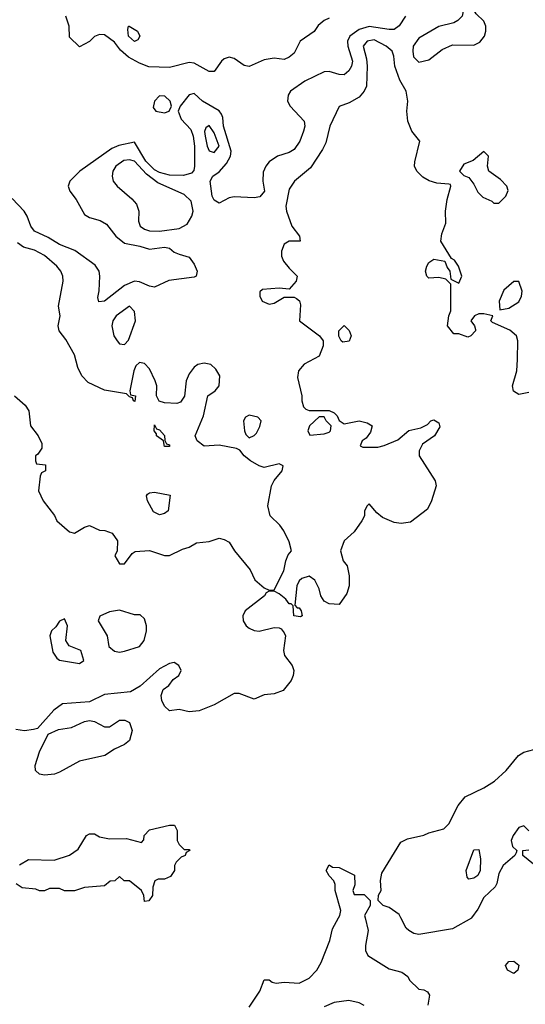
# Model space of a CAD drawing. Header units: inches. Extents: x 2380249 to 2585472, y 382747 to 546448.
# Tile 569 of 626: x 2550550 to 2552576, y 469654 to 473596. Entities that reach past the tile are written whole.
import ezdxf

# ---------------------------------------------------------------- set-up
doc = ezdxf.new("R2010")
doc.units = ezdxf.units.IN
doc.header["$MEASUREMENT"] = 0
doc.layers.add('C5456', color=7, linetype='Continuous')
doc.layers.add('C5457', color=7, linetype='Continuous')

msp = doc.modelspace()

# ---------------------------------------------------------------- linework, layer by layer
at = {"layer": 'C5456', "color": 4, "elevation": 28}
for points in [[(2551470, 469642), (2551512.9, 469707.1), (2551530, 469752), (2551550, 469752), (2551562, 469742), (2551578, 469738), (2551610, 469742), (2551670, 469738.8), (2551710, 469758), (2551741.2, 469790), (2551758.7, 469821.3), (2551792.7, 469910), (2551803.2, 469956.8), (2551827.6, 470000)], [(2551933.9, 470000), (2551946.8, 469950), (2551936, 469890), (2551936, 469870), (2551944.7, 469850), (2552030, 469796), (2552082, 469782), (2552105.4, 469765.4), (2552112, 469750), (2552150, 469714), (2552170, 469712), (2552183.6, 469703.6), (2552192, 469690), (2552186, 469650)], [(2552360.9, 470000), (2552360.5, 469999.5), (2552284.1, 469955.9), (2552150, 469933.2), (2552130, 469937.2), (2552109.4, 469949.4), (2552099.3, 469959.3), (2552077.5, 470000)], [(2551930, 469649), (2551910, 469659.3), (2551868.8, 469668.9), (2551810, 469661.2), (2551770, 469644)]]:
    msp.add_lwpolyline(points, dxfattribs=at)
msp.add_lwpolyline([(2552530, 469777.2), (2552505.2, 469790), (2552497.2, 469810), (2552510, 469826), (2552530, 469826.8), (2552550.5, 469810.5), (2552546, 469790)], close=True, dxfattribs=at)
at = {"layer": 'C5457', "color": 4}
for points, elevation in [([(2552350, 473668.7), (2552331.3, 473650), (2552322.8, 473610), (2552306.2, 473593.8), (2552290, 473583.7), (2552230, 473569), (2552150, 473522), (2552127.3, 473490), (2552124.9, 473470), (2552128, 473448), (2552150, 473426.8), (2552190, 473436), (2552243.2, 473476.8), (2552283.7, 473496.3), (2552370, 473494), (2552394.2, 473505.8), (2552412.3, 473530), (2552418, 473550), (2552417.2, 473570), (2552409.2, 473590), (2552379.3, 473619.3)], 28), ([(2551010, 473509.2), (2550987, 473530), (2550983.1, 473556.9), (2550986, 473570), (2550988.8, 473571.1), (2551022, 473550), (2551032, 473530), (2551023.6, 473516.4)], 12), ([(2551110, 473291.2), (2551090.5, 473270), (2551085.3, 473245.3), (2551096, 473230), (2551130, 473223), (2551149.4, 473230.6), (2551159, 473250), (2551152.7, 473270), (2551132.3, 473290)], 24), ([(2551310, 473173.2), (2551296, 473164), (2551290.9, 473149.1), (2551293.4, 473130), (2551301.3, 473090), (2551310, 473070.8), (2551330, 473064.9), (2551349.4, 473090), (2551330, 473144)], 28), ([(2552410, 473068), (2552366.8, 473033.2), (2552330, 473018), (2552312, 472990), (2552330, 472972), (2552350, 472964.7), (2552370, 472938), (2552386, 472906), (2552405.8, 472885.8), (2552442, 472870), (2552450, 472862), (2552470, 472862), (2552498, 472890), (2552507.3, 472912.7), (2552502, 472930), (2552477, 472957), (2552429.3, 472989.3), (2552424, 473010), (2552428, 473050)], 28), ([(2550990, 473035.6), (2550967.5, 473032.5), (2550936.3, 473010), (2550923.8, 472990), (2550920.5, 472970), (2550924.9, 472950), (2550940.7, 472930), (2550999.7, 472879.7), (2551017.8, 472857.8), (2551027.2, 472830), (2551026.4, 472790), (2551033.4, 472770), (2551050, 472757.1), (2551070, 472750.4), (2551110, 472749.1), (2551190, 472760.3), (2551222, 472778), (2551240.7, 472810), (2551245.1, 472830), (2551238, 472870), (2551210, 472896.2), (2551103.6, 472943.6), (2551058.3, 472978.3), (2551010, 473029.6)], 28), ([(2552550, 472548), (2552530, 472548), (2552490, 472514), (2552471, 472470), (2552474, 472434), (2552510, 472440.7), (2552550, 472467.3), (2552561.2, 472490), (2552564, 472510)], 28), ([(2550990, 472448.7), (2550937.3, 472410), (2550923, 472390), (2550919.3, 472370), (2550928.2, 472330), (2550940.7, 472310), (2550950, 472298.8), (2550970, 472296), (2550986.3, 472313.7), (2551014, 472390), (2551010, 472428)], 28), ([(2551845.6, 472305.6), (2551838, 472310), (2551828.8, 472328.9), (2551829.3, 472350.7), (2551850, 472371.3), (2551870, 472352), (2551878, 472330), (2551870, 472309)], 28), ([(2551470, 472013.2), (2551455.3, 472004.7), (2551446.8, 471990), (2551451, 471950), (2551456, 471936), (2551470, 471922), (2551490, 471931.3), (2551498.6, 471941.4), (2551512.7, 471967.3), (2551517.2, 471990), (2551504.7, 472004.7)], 28), ([(2551770, 472006), (2551750, 472006), (2551712, 471970), (2551704.7, 471950), (2551712.7, 471932.7), (2551770, 471938), (2551790, 471944.7), (2551795.3, 471950), (2551798, 471970), (2551778, 471990)], 28), ([(2551130, 471888), (2551126, 471910), (2551098, 471930), (2551098, 471938), (2551088.7, 471950), (2551090, 471974), (2551098, 471958), (2551110, 471954), (2551130, 471932), (2551131.6, 471911.6), (2551138, 471898), (2551150, 471894), (2551150, 471888)], 28), ([(2551110, 471614), (2551086.3, 471626.3), (2551062, 471670), (2551058, 471690), (2551063.1, 471696.9), (2551070, 471702), (2551090, 471704.7), (2551152.7, 471692.7), (2551144.7, 471630), (2551130, 471619)], 28), ([(2550950, 471232.7), (2550910, 471225.2), (2550871.6, 471208.4), (2550864.7, 471190), (2550901, 471130), (2550907.3, 471087.3), (2550930, 471067.3), (2550950, 471064), (2550970, 471067.3), (2551030, 471086), (2551048.7, 471110), (2551059, 471150), (2551059, 471170), (2551050, 471198), (2551033.2, 471213.2), (2551010, 471214)], 28), ([(2550730, 471198), (2550710, 471188), (2550694.8, 471165.2), (2550678, 471150), (2550671.3, 471130), (2550683.6, 471063.6), (2550699.6, 471039.6), (2550710, 471032), (2550790, 471018), (2550808, 471030), (2550795.3, 471070), (2550749, 471089), (2550735.3, 471110), (2550742, 471170)], 28), ([(2550650, 470572), (2550630, 470576), (2550613.2, 470590), (2550612.3, 470610), (2550630, 470664.7), (2550664.7, 470735.3), (2550706, 470754), (2550757.5, 470762.5), (2550810, 470786.8), (2550830, 470790.8), (2550850, 470786), (2550890, 470764.7), (2550910, 470764.7), (2550950, 470791.3), (2550971.3, 470791.3), (2550990, 470782), (2551001, 470750), (2550990.8, 470710), (2550970, 470694), (2550930, 470675.3), (2550891.3, 470650), (2550790, 470627), (2550710, 470582.9), (2550690, 470575.6)], 28), ([(2552350, 470155.3), (2552343.2, 470163.2), (2552339.3, 470190), (2552370, 470272), (2552390, 470274), (2552396.3, 470236.3), (2552394.9, 470190), (2552386, 470170), (2552370, 470159.3)], 24)]:
    msp.add_lwpolyline(points, close=True, dxfattribs=dict(at, elevation=elevation))
for points, elevation in [([(2552096.4, 473610), (2552070, 473572), (2552050, 473557.6), (2552030, 473556.9), (2551950, 473569.8), (2551910, 473557.6), (2551873.7, 473530), (2551863.2, 473510), (2551864.7, 473490), (2551883.1, 473430), (2551880.3, 473410), (2551868.9, 473391.1), (2551850, 473376.2), (2551830, 473376.9), (2551790, 473389.6), (2551770, 473387.8), (2551693, 473350), (2551636, 473310), (2551625.5, 473294.5), (2551623.8, 473270), (2551633.4, 473250), (2551690.7, 473190), (2551693.4, 473170), (2551688, 473150), (2551673, 473110), (2551650, 473077), (2551630, 473064.5), (2551582.8, 473050), (2551550, 473026.6), (2551537.1, 473010), (2551526.2, 472986.2), (2551524, 472950), (2551530.7, 472910), (2551512.8, 472887.2), (2551490, 472883.7), (2551410, 472886.6), (2551390, 472882.7), (2551350, 472861.2), (2551330, 472874), (2551322, 472890), (2551313.2, 472950), (2551324, 472970), (2551350, 472987.3), (2551378.9, 473021.1), (2551395.6, 473050), (2551397.4, 473070), (2551367.1, 473170), (2551364.4, 473204.4), (2551358.7, 473218.7), (2551350, 473231), (2551282.9, 473270), (2551250, 473300.9), (2551230, 473295.1), (2551193, 473250), (2551184.7, 473230), (2551198, 473198), (2551236.1, 473156.1), (2551245.3, 473130), (2551251.3, 473090), (2551250.5, 473009.5), (2551248, 472992), (2551238.4, 472981.6), (2551206.9, 472973.1), (2551150, 472973.8), (2551110, 472984.6), (2551090, 472995.4), (2551055.4, 473030), (2551010, 473106.6), (2550947.8, 473092.2), (2550920.2, 473080.2), (2550790.8, 472990), (2550751.3, 472950), (2550744.7, 472930), (2550751.3, 472910), (2550776.8, 472876.8), (2550810, 472816), (2550830, 472804), (2550872.8, 472792.8), (2550898, 472778), (2550936, 472730), (2550970, 472702), (2551032, 472690), (2551070, 472677.3), (2551130, 472686), (2551150, 472681), (2551170, 472666), (2551190, 472658), (2551230, 472646), (2551250, 472618), (2551261, 472590), (2551258, 472570), (2551250, 472565.2), (2551148.1, 472551.9), (2551090, 472526), (2551070, 472529.2), (2551030, 472547), (2551010, 472549.6), (2550970, 472531.6), (2550890, 472469.3), (2550867.3, 472467.3), (2550864, 472484), (2550869.4, 472510.6), (2550871.6, 472570), (2550869.5, 472590), (2550853, 472613), (2550772, 472672), (2550710, 472696.9), (2550664.6, 472724.6), (2550609.7, 472749.7), (2550594.5, 472770), (2550580.5, 472810), (2550567.8, 472830), (2550520.9, 472880.9)], 24), ([(2551790, 473602.6), (2551770, 473593), (2551746.6, 473573.4), (2551730, 473549.3), (2551674, 473510), (2551650, 473462), (2551630, 473446), (2551610, 473437.2), (2551570, 473442.7), (2551530, 473436), (2551470, 473409.3), (2551450, 473412.7), (2551410, 473440.9), (2551390, 473446), (2551370, 473439.3), (2551358.8, 473430), (2551330, 473388.7), (2551310, 473389.5), (2551250, 473422.7), (2551230, 473425.2), (2551150, 473404.7), (2551067.9, 473407.9), (2551030, 473422.4), (2550986.8, 473446.8), (2550954.9, 473474.9), (2550930, 473507), (2550890, 473536), (2550870, 473537.2), (2550850.6, 473529.4), (2550830, 473508.7), (2550790, 473488), (2550750, 473526), (2550749.2, 473570), (2550736, 473610)], 16), ([(2552590, 472104), (2552550, 472095.3), (2552529.2, 472109.2), (2552524, 472130), (2552542, 472190), (2552544.7, 472235.3), (2552546.6, 472310), (2552541.2, 472330), (2552513.4, 472353.4), (2552444, 472384), (2552438, 472390), (2552446, 472410), (2552410, 472419), (2552390, 472419), (2552372, 472410), (2552358, 472390), (2552372, 472370), (2552376, 472356), (2552376, 472350), (2552358, 472330), (2552345.2, 472325.2), (2552310, 472338), (2552290, 472338), (2552264, 472370), (2552269.2, 472410), (2552277.2, 472430), (2552278, 472538), (2552258, 472558), (2552230, 472564), (2552190, 472561.2), (2552181.2, 472570), (2552176, 472590), (2552181.2, 472610), (2552190, 472624.7), (2552210, 472638), (2552254, 472630), (2552263.6, 472603.6), (2552274, 472590), (2552278, 472558), (2552310, 472542), (2552322, 472570), (2552308, 472610), (2552292.9, 472632.9), (2552280.2, 472640.2), (2552237.2, 472710), (2552241.5, 472738.5), (2552258, 472782), (2552256.2, 472830), (2552263.3, 472876.7), (2552278, 472930), (2552276.4, 472936.4), (2552270, 472938), (2552222, 472942), (2552191.4, 472951.4), (2552166, 472966), (2552141.2, 472990), (2552132.7, 473010), (2552132.9, 473027.1), (2552153.2, 473110), (2552121.2, 473150), (2552105.2, 473190), (2552101.2, 473230), (2552106, 473270), (2552099.3, 473310), (2552073.6, 473353.6), (2552053.2, 473410), (2552049.4, 473450), (2552042.7, 473470), (2552019, 473490), (2551970, 473515.6), (2551942.8, 473510), (2551926, 473490), (2551939.5, 473439.5), (2551942.4, 473410), (2551939.3, 473330), (2551930.7, 473310), (2551910, 473286.6), (2551870, 473263.7), (2551830.9, 473249.1), (2551793.4, 473170), (2551777.3, 473102.7), (2551763.7, 473076.3), (2551716.1, 473003.9), (2551651, 472950), (2551630, 472918), (2551617.3, 472850), (2551618.8, 472830), (2551641, 472770), (2551671.3, 472730), (2551674, 472710), (2551630, 472709.3), (2551610, 472697.2), (2551599.1, 472670), (2551599.1, 472650), (2551607.7, 472630), (2551630, 472601), (2551662, 472570), (2551658, 472550), (2551630, 472518), (2551590, 472521.2), (2551523.6, 472516.4), (2551512.7, 472507.3), (2551512, 472490), (2551522, 472470), (2551550, 472458), (2551570, 472461), (2551610, 472486), (2551650, 472486), (2551659.8, 472479.8), (2551670.9, 472470.9), (2551675.3, 472455.3), (2551671.3, 472390), (2551751.3, 472330), (2551766, 472310), (2551766, 472290), (2551750.7, 472249.3), (2551690, 472217.2), (2551666.8, 472190), (2551663.5, 472163.5), (2551681, 472090), (2551681, 472070), (2551686.8, 472046.8), (2551696.9, 472036.9), (2551710, 472031.3), (2551790, 472032), (2551810, 472022), (2551822, 472010), (2551830.9, 471990.9), (2551850, 471978), (2551910, 471990.7), (2551942.8, 471982.8), (2551962, 471970), (2551955.3, 471944.7), (2551938.8, 471921.2), (2551922, 471910), (2551914, 471890), (2551924.7, 471884.7), (2551985.4, 471885.4), (2552010, 471891), (2552065.6, 471914.4), (2552110, 471952), (2552157.2, 471962.8), (2552184, 471976), (2552198, 471990), (2552210, 471994.8), (2552230, 471982), (2552234, 471966), (2552212, 471930), (2552163.5, 471896.5), (2552151, 471870), (2552151.3, 471850), (2552214.8, 471750), (2552218.8, 471730), (2552200.7, 471670), (2552184, 471636), (2552115.5, 471584.5), (2552078.6, 471578.6), (2552050, 471582.7), (2552003.7, 471603.7), (2551981.2, 471621.2), (2551950, 471658), (2551942, 471650), (2551932, 471630), (2551931.3, 471610), (2551921, 471590), (2551890, 471545.2), (2551851, 471510), (2551836, 471470), (2551846, 471430), (2551862.8, 471410), (2551870.8, 471370), (2551870.8, 471330), (2551860.5, 471299.5), (2551830, 471255.3), (2551790, 471257.2), (2551770, 471268.7), (2551757.2, 471290), (2551750, 471318), (2551732.7, 471352.7), (2551710, 471368.7), (2551681.4, 471358.6), (2551670.7, 471349.3), (2551661, 471330), (2551652.7, 471252.7), (2551662, 471242), (2551670, 471242), (2551678, 471230), (2551682, 471210), (2551674.8, 471205.2), (2551649.2, 471209.2), (2551646, 471250), (2551638, 471258), (2551630, 471258), (2551616.5, 471276.5), (2551590, 471298), (2551570, 471308.7), (2551550, 471308.7), (2551538, 471302), (2551531.3, 471290), (2551454, 471230), (2551443.8, 471210), (2551445.5, 471190), (2551457.3, 471170), (2551470, 471160.5), (2551490, 471150.4), (2551510, 471148.2), (2551570, 471162.8), (2551590, 471161), (2551598, 471158), (2551610, 471142), (2551614.8, 471130), (2551607.7, 471070), (2551610.7, 471050), (2551642, 471010), (2551648.2, 470990), (2551646.4, 470970), (2551638.4, 470950), (2551606, 470910), (2551570, 470897), (2551530, 470893.2), (2551490, 470876), (2551430, 470899), (2551410, 470899), (2551330, 470853.2), (2551270, 470829.3), (2551230, 470825.2), (2551190, 470834), (2551150, 470829), (2551130, 470848), (2551119.3, 470870), (2551117.2, 470890), (2551125.2, 470914.8), (2551148, 470930), (2551165.6, 470954.4), (2551188, 470970), (2551198, 470990), (2551188, 471010), (2551170, 471022), (2551150, 471019), (2551110, 470997.2), (2551032.8, 470927.2), (2550994.9, 470905.1), (2550890, 470895.1), (2550830, 470865.2), (2550722.5, 470857.5), (2550687.9, 470832.1), (2550622, 470758), (2550606, 470754), (2550569.3, 470749.3), (2550534.8, 470754.8)], 28), ([(2550530, 472090.8), (2550573, 472053), (2550587.3, 472030), (2550594, 471970), (2550624.7, 471930), (2550639.6, 471899.6), (2550639.6, 471880.4), (2550623.6, 471856.4), (2550614, 471850), (2550614, 471830), (2550618, 471818), (2550654, 471814), (2550654, 471790), (2550638, 471782), (2550632, 471768), (2550626, 471710), (2550644, 471670), (2550690.6, 471610.6), (2550698.8, 471590), (2550750, 471546), (2550770, 471541), (2550810, 471564.7), (2550830, 471571.3), (2550870, 471552), (2550891.2, 471551.1), (2550921, 471541), (2550942.8, 471510), (2550941, 471470), (2550931.3, 471450), (2550950, 471418), (2550970, 471418), (2551000.9, 471459.1), (2551012.9, 471467.1), (2551070.7, 471470.7), (2551130, 471451), (2551150, 471451), (2551203.3, 471476.7), (2551230, 471484), (2551258.6, 471501.4), (2551310, 471506.8), (2551350, 471521), (2551370, 471514.8), (2551390, 471504.7), (2551410.8, 471470), (2551473.8, 471393.8), (2551493, 471353), (2551530, 471322), (2551550, 471312), (2551570, 471314), (2551609.3, 471390), (2551617.2, 471430), (2551626.3, 471453.7), (2551639, 471470), (2551630, 471506), (2551608, 471550), (2551592.9, 471572.9), (2551554, 471610), (2551545.2, 471650), (2551559, 471730), (2551569.3, 471750.7), (2551602, 471790), (2551606, 471810), (2551590, 471818), (2551530, 471802.7), (2551509.5, 471809.5), (2551475.3, 471830), (2551449.5, 471849.5), (2551432.9, 471872.9), (2551418.9, 471878.9), (2551350, 471892.3), (2551290, 471889), (2551262, 471910), (2551254, 471930), (2551286.6, 472010), (2551304, 472090), (2551334, 472110), (2551349.4, 472130.6), (2551352.7, 472170), (2551336.6, 472196.6), (2551315.6, 472215.6), (2551290, 472220.9), (2551264.1, 472215.9), (2551250, 472205.2), (2551230, 472179), (2551217.1, 472150), (2551210.5, 472089.5), (2551194.9, 472065.1), (2551179.8, 472060.2), (2551130, 472062), (2551108.7, 472068.7), (2551099, 472090), (2551099.3, 472130), (2551093.2, 472150), (2551070, 472199), (2551050, 472219.3), (2551030, 472224), (2551016, 472210), (2551007.3, 472190), (2550992, 472110), (2550994, 472094), (2551014, 472090), (2551012, 472068), (2551006, 472070), (2551002, 472082), (2550990, 472086), (2550978, 472098), (2550890, 472112.7), (2550824.2, 472144.2), (2550799.3, 472170), (2550784.1, 472204.1), (2550770, 472254), (2550735.9, 472315.9), (2550709.2, 472350), (2550705.2, 472370), (2550712.3, 472410), (2550706, 472450), (2550725.2, 472550), (2550724, 472570), (2550715.3, 472590), (2550699, 472610), (2550650, 472652.3), (2550610, 472674), (2550566, 472686), (2550542.4, 472702.4)], 28), ([(2552077.5, 470000), (2552070, 470014), (2552030, 470042), (2552006, 470050), (2551986, 470070), (2551988.4, 470091.6), (2551998, 470110), (2551995.3, 470150), (2552001.2, 470178.8), (2552077, 470303), (2552104.1, 470315.9), (2552170, 470330.8), (2552190, 470341), (2552250, 470356), (2552270, 470376), (2552306.6, 470450), (2552335.2, 470484.8), (2552410, 470520.4), (2552452.2, 470547.7), (2552499.5, 470590), (2552549.2, 470650), (2552570, 470663), (2552630, 470679.3)], 28), ([(2550550, 470212), (2550586, 470234), (2550688.8, 470231.1), (2550750, 470251), (2550784.7, 470275.3), (2550818, 470330), (2550830, 470336), (2550850, 470336), (2550870, 470324.7), (2550910, 470316), (2550978, 470318), (2551038, 470302), (2551048, 470312), (2551048.7, 470330), (2551070, 470352), (2551151, 470371), (2551171, 470371), (2551182, 470350), (2551182, 470310), (2551190, 470294), (2551210, 470274), (2551230, 470274), (2551232, 470270), (2551218, 470262), (2551214, 470250), (2551196.9, 470243.1), (2551176.9, 470223.1), (2551171.3, 470210), (2551170.7, 470189.3), (2551154.4, 470165.6), (2551130, 470155.3), (2551105.4, 470154.6), (2551091.6, 470148.4), (2551083.6, 470123.6), (2551082, 470090), (2551068, 470068), (2551050, 470066), (2551048, 470090), (2551038, 470110), (2550990, 470148), (2550968.4, 470148.4), (2550950, 470166), (2550931.6, 470148.4), (2550912.7, 470147.3), (2550890, 470128), (2550810, 470122), (2550770, 470108.7), (2550730, 470108.7), (2550710, 470118), (2550670, 470118), (2550650, 470108), (2550630, 470108), (2550614.6, 470114.6), (2550560.4, 470120.4), (2550536.4, 470136.4)], 28), ([(2552590, 470348), (2552570, 470368), (2552550, 470362), (2552526.8, 470330), (2552518.8, 470310), (2552525.2, 470285.2), (2552542, 470270), (2552539.6, 470260.4), (2552534, 470250), (2552486.8, 470210), (2552470, 470178), (2552462.5, 470137.5), (2552455.5, 470124.5), (2552410, 470082), (2552385.5, 470034.5), (2552360.9, 470000)], 28), ([(2552630, 470198), (2552566, 470250), (2552566, 470270), (2552590, 470272)], 28), ([(2551827.6, 470000), (2551833.2, 470010), (2551837.2, 470030), (2551814, 470110), (2551814, 470134), (2551809, 470149), (2551790, 470168), (2551778, 470190), (2551790, 470212), (2551803.6, 470203.6), (2551830, 470202), (2551891.2, 470171.1), (2551892.7, 470132.7), (2551884.7, 470110), (2551890, 470094), (2551930, 470094), (2551954, 470070), (2551954, 470050), (2551931.3, 470010), (2551933.9, 470000)], 28)]:
    msp.add_lwpolyline(points, dxfattribs=dict(at, elevation=elevation))

doc.saveas('drawing.dxf')
